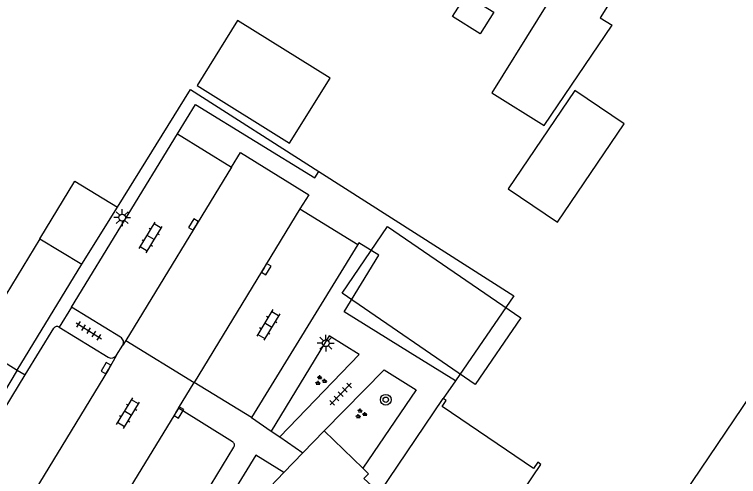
# Model space of a CAD drawing. Extents: x 136000 to 141014, y 402000 to 403500.
# Drawn here: x 138123.3 to 138177.2, y 402134.7 to 402169.1 of the extents above; entities that cross this region are included whole.
import ezdxf

# ---------------------------------------------------------------- set-up
doc = ezdxf.new("R2010")
doc.units = 0
for name, color, linetype in [('gg-afsc-erfafscheiding', 7, 'Continuous'), ('gg-afsc-hekwerk', 7, 'Continuous'), ('gg-bbg-gedigitaliseerde bebouwing', 7, 'Continuous'), ('gg-bbg-gedigitaliseerde bijgebouw', 7, 'Continuous'), ('gg-bbg-hoofdgebouw', 7, 'Continuous'), ('gg-bbg-luifel en loopbrug', 7, 'Continuous'), ('gg-knt-verharding', 7, 'Continuous'), ('gg-knt-verharding nz', 7, 'Continuous'), ('gt-bbg-plantopografie pand', 7, 'Continuous'), ('gt-grn-groengrens', 7, 'Continuous'), ('gt-grn-weggrens', 7, 'Continuous'), ('gt-symb-boom', 7, 'Continuous'), ('gt-symb-groenvak', 7, 'Continuous'), ('gt-symb-klinker verharding', 7, 'Continuous'), ('gt-symb-kolk', 7, 'Continuous'), ('gt-symb-lichtmast', 7, 'Continuous'), ('gt-symb-tegel verharding', 7, 'Continuous')]:
    doc.layers.add(name, color=color, linetype=linetype)

# ---------------------------------------------------------------- blocks, each defined once
blk = doc.blocks.new('gt0-GRVAK')
at = {"layer": 'gt-symb-groenvak'}
for p, q in [((-0.11, 0.189), (-0.228, 0.24)), ((-0.182, 0.153), (0.088, 0.153)), ((-0.091, 0.211), (-0.156, 0.322)), ((-0.047, 0.214), (-0.047, 0.393)), ((-0.004, 0.211), (0.061, 0.322)), ((0.015, 0.189), (0.133, 0.24)), ((0.262, -0.052), (0.197, 0.059)), ((0.305, -0.049), (0.305, 0.13)), ((0.349, -0.052), (0.414, 0.059)), ((-0.245, -0.228), (-0.363, -0.177)), ((-0.318, -0.264), (-0.047, -0.264)), ((-0.226, -0.206), (-0.291, -0.095)), ((-0.183, -0.203), (-0.183, -0.024)), ((-0.139, -0.206), (-0.074, -0.095)), ((-0.12, -0.228), (-0.002, -0.177)), ((0.243, -0.074), (0.125, -0.023)), ((0.17, -0.11), (0.441, -0.11)), ((0.368, -0.074), (0.486, -0.023))]:
    blk.add_line(p, q, dxfattribs=at)
blk = doc.blocks.new('gt0-BOOM')
at = {"layer": 'gt-symb-boom'}
for radius in [0.4, 0.2]:
    blk.add_circle((0, 0), radius, dxfattribs=at)
blk = doc.blocks.new('gt0-TEG1')
at = {"layer": 'gt-symb-tegel verharding'}
for p, q in [((-1.125, 0), (1.125, 0)), ((-0.9, -0.25), (-0.9, 0.25)), ((-0.45, -0.25), (-0.45, 0.25)), ((0, -0.25), (0, 0.25)), ((0.45, -0.25), (0.45, 0.25)), ((0.9, -0.25), (0.9, 0.25))]:
    blk.add_line(p, q, dxfattribs=at)
blk = doc.blocks.new('gt0-KOLK')
at = {"layer": 'gt-symb-kolk'}
blk.add_lwpolyline([(0, 0), (0.375, 0), (0.375, 0.4), (-0.375, 0.4), (-0.375, 0), (0, 0)], dxfattribs=at)
blk = doc.blocks.new('gt0-KL1')
at = {"layer": 'gt-symb-klinker verharding'}
for p, q in [((-1.15, 0.3), (1.15, 0.3)), ((-1, -0.3), (-1, 0.3)), ((-0.5, 0.3), (-0.5, 0.45)), ((0, -0.3), (0, 0.3)), ((0.5, 0.3), (0.5, 0.45)), ((1, -0.3), (1, 0.3)), ((-1.15, -0.3), (1.15, -0.3)), ((-0.5, -0.45), (-0.5, -0.3)), ((0.5, -0.45), (0.5, -0.3))]:
    blk.add_line(p, q, dxfattribs=at)
blk = doc.blocks.new('gt0-LMAST')
at = {"layer": 'gt-symb-lichtmast'}
for p, q in [((-0.005, 0.246), (-0.005, 0.621)), ((-0.182, 0.173), (-0.447, 0.438)), ((0.172, 0.173), (0.437, 0.438)), ((-0.255, -0.004), (-0.63, -0.004)), ((-0.182, -0.181), (-0.447, -0.446)), ((-0.005, -0.254), (-0.005, -0.629)), ((0.437, -0.446), (0.172, -0.181)), ((0.245, -0.004), (0.62, -0.004))]:
    blk.add_line(p, q, dxfattribs=at)
blk.add_circle((-0.005, -0.004), 0.25, dxfattribs=at)

msp = doc.modelspace()

# ---------------------------------------------------------------- linework, layer by layer
at = {"layer": 'gg-afsc-erfafscheiding'}
msp.add_line((138130.961, 402154.742), (138136.398, 402163.482), dxfattribs=at)
at = {"layer": 'gg-afsc-hekwerk'}
for p, q in [((138136.398, 402163.482), (138145.947, 402157.398)), ((138156.091, 402141.835), (138155.193, 402140.53))]:
    msp.add_line(p, q, dxfattribs=at)
msp.add_lwpolyline([(138145.947, 402157.398), (138160.443, 402148.161), (138156.091, 402141.835)], dxfattribs=at)
at = {"layer": 'gg-bbg-gedigitaliseerde bebouwing'}
msp.add_line((138125.195, 402152.391), (138128.32, 402150.496), dxfattribs=at)
for points in [[(138175.361, 402178), (138170.729, 402170.592), (138168.736, 402171.833), (138166.855, 402168.813), (138167.744, 402168.26)], [(138165.601, 402174.16), (138158.812, 402163.242), (138162.701, 402160.823), (138167.744, 402168.26)], [(138125.195, 402152.391), (138122.67, 402148.227), (138114.852, 402152.968)]]:
    msp.add_lwpolyline(points, dxfattribs=at)
at = {"layer": 'gg-bbg-gedigitaliseerde bijgebouw'}
for points in [[(138157.948, 402167.619), (138155.888, 402168.906), (138156.894, 402170.518), (138158.955, 402169.23), (138157.948, 402167.619)], [(138139.893, 402168.622), (138136.877, 402163.787), (138143.758, 402159.495), (138146.774, 402164.33), (138139.893, 402168.622)], [(138160.028, 402156.116), (138163.7, 402153.626), (138168.657, 402160.936), (138164.984, 402163.426), (138160.028, 402156.116)]]:
    msp.add_lwpolyline(points, dxfattribs=at)
at = {"layer": 'gg-bbg-hoofdgebouw'}
for p, q in [((138123.509, 402142.636), (138128.32, 402150.496)), ((138144.752, 402136.48), (138146.346, 402138.13)), ((138146.346, 402138.13), (138149.218, 402135.346)), ((138143.334, 402135.012), (138144.752, 402136.48)), ((138137.976, 402129.467), (138143.334, 402135.012))]:
    msp.add_line(p, q, dxfattribs=at)
for points in [[(138192.76, 402162.109), (138185.588, 402151.951), (138185.224, 402152.198), (138181.419, 402146.604), (138181.802, 402146.343), (138167.454, 402125.121), (138159.144, 402130.739), (138162.442, 402135.617), (138162.216, 402135.781), (138161.91, 402135.328), (138155.1, 402139.926), (138155.412, 402140.379), (138155.193, 402140.53)], [(138118.858, 402140.778), (138120.97, 402144.201), (138123.509, 402142.636)], [(138149.218, 402135.346), (138149.644, 402134.933), (138149.296, 402134.574), (138150.441, 402133.5), (138155.193, 402140.53)]]:
    msp.add_lwpolyline(points, dxfattribs=at)
at = {"layer": 'gg-bbg-luifel en loopbrug'}
msp.add_line((138128.32, 402150.496), (138130.961, 402154.742), dxfattribs=at)
for points in [[(138125.195, 402152.391), (138127.788, 402156.666), (138130.961, 402154.742)], [(138123.509, 402142.636), (138121.435, 402139.216), (138118.858, 402140.778)]]:
    msp.add_lwpolyline(points, dxfattribs=at)
at = {"layer": 'gg-knt-verharding'}
for p, q in [((138127.551, 402147.31), (138135.433, 402160.188)), ((138135.433, 402160.188), (138139.454, 402157.724)), ((138144.525, 402154.609), (138148.827, 402151.959)), ((138148.827, 402151.959), (138140.926, 402139.097)), ((138131.192, 402145.07), (138127.551, 402147.31)), ((138124.1, 402142.275), (138126.216, 402145.743)), ((138126.629, 402145.831), (138130.276, 402143.586)), ((138130.893, 402143.736), (138131.362, 402144.486)), ((138156.091, 402141.835), (138152.727, 402143.909)), ((138117.408, 402131.309), (138124.1, 402142.275)), ((138135.488, 402139.805), (138136.674, 402141.711)), ((138140.926, 402139.097), (138136.674, 402141.711)), ((138139.511, 402137.31), (138135.488, 402139.805)), ((138142.398, 402138.081), (138143.04, 402137.661)), ((138131.065, 402122.922), (138139.624, 402136.901))]:
    msp.add_line(p, q, dxfattribs=at)
for points in [[(138139.454, 402157.724), (138140.107, 402158.797), (138145.188, 402155.666), (138144.525, 402154.609)], [(138152.727, 402143.909), (138147.824, 402146.956), (138150.403, 402151.176), (138148.907, 402152.094), (138148.827, 402151.959)], [(138143.04, 402137.661), (138148.945, 402143.789), (138146.715, 402145.171), (138142.398, 402138.081)], [(138146.346, 402138.13), (138150.809, 402142.642), (138153.17, 402141.171), (138149.218, 402135.346)], [(138143.334, 402135.012), (138141.241, 402136.311), (138134.987, 402126.102)]]:
    msp.add_lwpolyline(points, dxfattribs=at)
for centre, radius, start, end in [((138126.468, 402145.576), 0.302, 57.6988, 146.3581), ((138130.995, 402144.696), 0.423, 330.2209, 62.2392), ((138130.507, 402143.978), 0.455, 239.4682, 327.8602), ((138139.38, 402137.054), 0.288, 327.9986, 62.8906)]:
    msp.add_arc(centre, radius, start, end, dxfattribs=at)
at = {"layer": 'gg-knt-verharding nz'}
for p, q in [((138139.454, 402157.724), (138131.575, 402144.835)), ((138144.525, 402154.609), (138136.674, 402141.711)), ((138131.575, 402144.835), (138131.362, 402144.486)), ((138135.488, 402139.805), (138126.423, 402124.974))]:
    msp.add_line(p, q, dxfattribs=at)
msp.add_lwpolyline([(138130.893, 402143.736), (138130.284, 402142.677), (138122.727, 402130.266), (138121.352, 402128.038)], dxfattribs=at)
at = {"layer": 'gt-bbg-plantopografie pand'}
msp.add_line((138151.053, 402153.301), (138160.952, 402146.517), dxfattribs=at)
msp.add_lwpolyline([(138160.952, 402146.517), (138157.56, 402141.568), (138147.661, 402148.351), (138151.053, 402153.301)], dxfattribs=at)
at = {"layer": 'gt-grn-groengrens'}
msp.add_lwpolyline([(138135.433, 402160.188), (138136.768, 402162.367), (138145.644, 402156.923), (138145.947, 402157.398)], dxfattribs=at)
at = {"layer": 'gt-grn-weggrens'}
for p, q in [((138127.551, 402147.31), (138126.629, 402145.831)), ((138131.575, 402144.835), (138136.674, 402141.711)), ((138123.509, 402142.636), (138124.1, 402142.275)), ((138140.926, 402139.097), (138142.398, 402138.081)), ((138143.04, 402137.661), (138144.752, 402136.48))]:
    msp.add_line(p, q, dxfattribs=at)

# ---------------------------------------------------------------- block references
at = {"layer": 'gt-symb-boom', "rotation": -65.10079947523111}
msp.add_blockref('gt0-BOOM', (138150.918, 402140.428), dxfattribs=at)
at = {"layer": 'gt-symb-groenvak'}
for p in [(138146.06, 402141.852), (138149.058, 402139.383)]:
    msp.add_blockref('gt0-GRVAK', p, dxfattribs=at)
at = {"layer": 'gt-symb-klinker verharding'}
for p, rotation in [((138133.434, 402152.489), 58.66279427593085), ((138142.174, 402145.986), -121.1798177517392), ((138131.751, 402139.424), 58.66279427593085)]:
    msp.add_blockref('gt0-KL1', p, dxfattribs=dict(at, rotation=rotation))
at = {"layer": 'gt-symb-kolk'}
for p, rotation in [((138136.778, 402153.348), 58.53512697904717), ((138141.862, 402150.241), -121.41597875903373), ((138130.284, 402142.677), 60.07751301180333), ((138135.358, 402139.586), -120.59043540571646)]:
    msp.add_blockref('gt0-KOLK', p, dxfattribs=dict(at, rotation=rotation))
at = {"layer": 'gt-symb-lichtmast'}
for p in [(138131.316, 402153.968), (138146.456, 402144.631)]:
    msp.add_blockref('gt0-LMAST', p, dxfattribs=at)
at = {"layer": 'gt-symb-tegel verharding'}
for p, rotation in [((138128.83, 402145.555), -32.132895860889), ((138147.562, 402140.848), 45.81035302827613)]:
    msp.add_blockref('gt0-TEG1', p, dxfattribs=dict(at, rotation=rotation))

doc.saveas('drawing.dxf')
